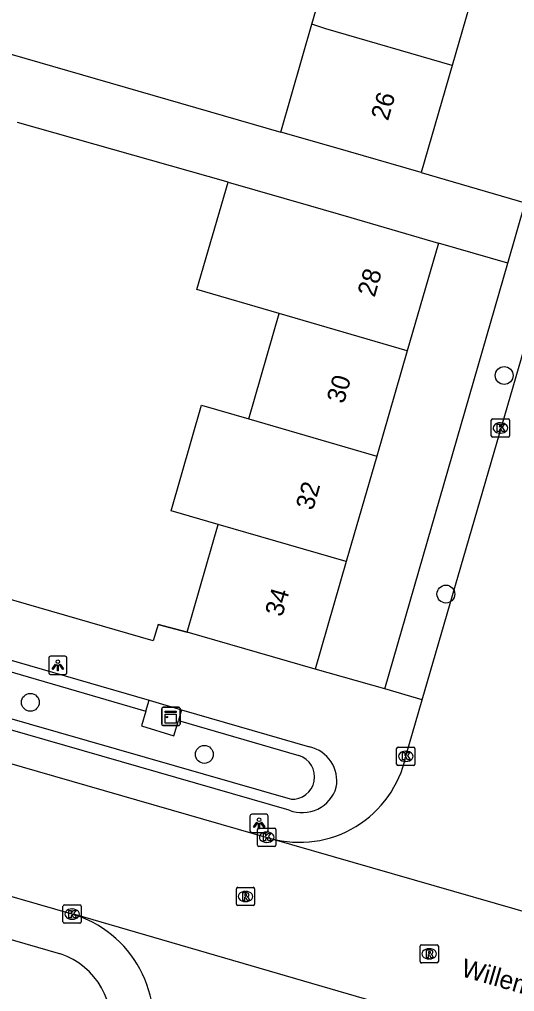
# Model space of a CAD drawing. Extents: x 159822 to 160765, y 380693 to 381634.
# Drawn here: x 160326.9 to 160354, y 381176.6 to 381229.8 of the extents above; entities that cross this region are included whole.
import ezdxf

# ---------------------------------------------------------------- set-up
doc = ezdxf.new("R2010")
doc.units = 0
for name, color, linetype in [('IMGEO_Boom', 7, 'Continuous'), ('IMGEO_Haag', 7, 'Continuous'), ('IMGEO_Kast', 7, 'Continuous'), ('IMGEO_Kolk', 7, 'Continuous'), ('IMGEO_Lichtpunt', 7, 'Continuous'), ('IMGEO_Muur', 7, 'Continuous'), ('IMGEO_Openbare_ruimte_label', 7, 'Continuous'), ('IMGEO_Pand', 7, 'Continuous'), ('IMGEO_Pand_nummerreeks', 7, 'Continuous'), ('IMGEO_Rijbaan_lokaal_open', 7, 'Continuous'), ('IMGEO_Rioolput', 7, 'Continuous'), ('IMGEO_Voetpad_open', 7, 'Continuous')]:
    doc.layers.add(name, color=color, linetype=linetype)

msp = doc.modelspace()

# ---------------------------------------------------------------- linework, layer by layer
at = {"layer": 'IMGEO_Boom'}
for centre in [(160353.452, 381210.289), (160350.261, 381198.331), (160327.504, 381192.41), (160337.033, 381189.561)]:
    msp.add_circle(centre, 0.489, dxfattribs=at)
at = {"layer": 'IMGEO_Haag'}
for points in [[(160341.76, 381187.106), (160314.739, 381194.861), (160315.481, 381197.269), (160333.837, 381191.934)], [(160335.61, 381191.418), (160342.21, 381189.5)]]:
    msp.add_lwpolyline(points, dxfattribs=at)
msp.add_arc((160341.844, 381188.33), 1.226, 266.0867, 72.622, dxfattribs=at)
at = {"layer": 'IMGEO_Kast'}
for p, q in [((160334.701, 381191.215), (160334.701, 381192.056)), ((160334.701, 381192.056), (160334.701, 381191.215)), ((160334.776, 381192.14), (160335.617, 381192.14)), ((160335.617, 381192.14), (160334.776, 381192.14)), ((160335.701, 381192.065), (160335.701, 381191.224)), ((160335.701, 381191.224), (160335.701, 381192.065)), ((160335.626, 381191.14), (160334.785, 381191.14)), ((160334.785, 381191.14), (160335.626, 381191.14))]:
    msp.add_line(p, q, dxfattribs=at)
for points in [[(160334.896, 381191.93), (160335.496, 381191.93), (160335.496, 381191.845), (160334.896, 381191.845), (160334.896, 381191.93)], [(160334.896, 381191.755), (160335.496, 381191.755), (160335.496, 381191.266), (160334.896, 381191.266), (160334.896, 381191.755)]]:
    msp.add_lwpolyline(points, dxfattribs=at)
msp.add_circle((160334.98, 381191.604), 0.0377, dxfattribs=at)
for centre, start, end in [((160334.779, 381192.062), 92.4484, 184.2845), ((160334.779, 381192.062), 92.4484, 184.2845), ((160335.623, 381192.062), 2.4484, 94.2845), ((160335.623, 381192.062), 2.4484, 94.2845), ((160334.779, 381191.218), 182.4484, 274.2845), ((160334.779, 381191.218), 182.4484, 274.2845), ((160335.623, 381191.218), 272.4484, 4.2845), ((160335.623, 381191.218), 272.4484, 4.2845)]:
    msp.add_arc(centre, 0.0779, start, end, dxfattribs=at)
at = {"layer": 'IMGEO_Kolk'}
for p, q in [((160352.746, 381206.994), (160352.746, 381207.846)), ((160352.821, 381207.92), (160353.673, 381207.92)), ((160353.234, 381207.7), (160353.259, 381207.7)), ((160353.747, 381207.846), (160353.747, 381206.994)), ((160353.673, 381206.92), (160352.821, 381206.92)), ((160353.257, 381207.14), (160353.232, 381207.14)), ((160347.564, 381189.032), (160347.564, 381189.884)), ((160347.639, 381189.958), (160348.491, 381189.958)), ((160348.052, 381189.738), (160348.077, 381189.738)), ((160348.565, 381189.884), (160348.565, 381189.032)), ((160348.075, 381189.178), (160348.05, 381189.178)), ((160348.491, 381188.958), (160347.639, 381188.958)), ((160339.947, 381184.604), (160339.947, 381185.456)), ((160340.022, 381185.53), (160340.874, 381185.53)), ((160340.948, 381185.456), (160340.948, 381184.604)), ((160340.435, 381185.31), (160340.46, 381185.31)), ((160340.874, 381184.53), (160340.022, 381184.53)), ((160340.458, 381184.75), (160340.433, 381184.75)), ((160329.292, 381180.4), (160329.292, 381181.252)), ((160329.367, 381181.326), (160330.219, 381181.326)), ((160329.78, 381181.106), (160329.805, 381181.106)), ((160330.293, 381181.252), (160330.293, 381180.4)), ((160330.219, 381180.326), (160329.367, 381180.326)), ((160329.803, 381180.546), (160329.778, 381180.546))]:
    msp.add_line(p, q, dxfattribs=at)
for points in [[(160352.746, 381206.994), (160352.746, 381207.846)], [(160352.821, 381207.92), (160353.673, 381207.92)], [(160353.747, 381207.846), (160353.747, 381206.994)], [(160353.067, 381207.62), (160353.19, 381207.62), (160353.19, 381207.469), (160353.32, 381207.62), (160353.484, 381207.62), (160353.338, 381207.469), (160353.491, 381207.22), (160353.339, 381207.22), (160353.254, 381207.384), (160353.19, 381207.317), (160353.19, 381207.22), (160353.067, 381207.22), (160353.067, 381207.62)], [(160353.673, 381206.92), (160352.821, 381206.92)], [(160347.564, 381189.032), (160347.564, 381189.884)], [(160347.639, 381189.958), (160348.491, 381189.958)], [(160347.885, 381189.658), (160348.008, 381189.658), (160348.008, 381189.507), (160348.138, 381189.658), (160348.302, 381189.658), (160348.156, 381189.507), (160348.309, 381189.258), (160348.157, 381189.258), (160348.072, 381189.422), (160348.008, 381189.355), (160348.008, 381189.258), (160347.885, 381189.258), (160347.885, 381189.658)], [(160348.565, 381189.884), (160348.565, 381189.032)], [(160348.491, 381188.958), (160347.639, 381188.958)], [(160339.947, 381184.604), (160339.947, 381185.456)], [(160340.022, 381185.53), (160340.874, 381185.53)], [(160340.948, 381185.456), (160340.948, 381184.604)], [(160340.268, 381185.23), (160340.391, 381185.23), (160340.391, 381185.079), (160340.521, 381185.23), (160340.685, 381185.23), (160340.539, 381185.079), (160340.692, 381184.83), (160340.54, 381184.83), (160340.455, 381184.994), (160340.391, 381184.927), (160340.391, 381184.83), (160340.268, 381184.83), (160340.268, 381185.23)], [(160340.874, 381184.53), (160340.022, 381184.53)], [(160329.292, 381180.4), (160329.292, 381181.252)], [(160329.367, 381181.326), (160330.219, 381181.326)], [(160330.293, 381181.252), (160330.293, 381180.4)], [(160329.613, 381181.026), (160329.736, 381181.026), (160329.736, 381180.875), (160329.866, 381181.026), (160330.03, 381181.026), (160329.884, 381180.875), (160330.037, 381180.626), (160329.885, 381180.626), (160329.8, 381180.79), (160329.736, 381180.723), (160329.736, 381180.626), (160329.613, 381180.626), (160329.613, 381181.026)], [(160330.219, 381180.326), (160329.367, 381180.326)]]:
    msp.add_lwpolyline(points, dxfattribs=at)
for centre, start, end in [((160352.823, 381207.844), 91.552, 178.448), ((160352.823, 381207.844), 91.552, 178.448), ((160353.671, 381207.844), 1.552, 88.448), ((160353.671, 381207.844), 1.552, 88.448), ((160352.823, 381206.996), 181.552, 268.448), ((160352.823, 381206.996), 181.552, 268.448), ((160353.671, 381206.996), 271.552, 358.448), ((160353.671, 381206.996), 271.552, 358.448), ((160347.641, 381189.882), 91.552, 178.448), ((160347.641, 381189.882), 91.552, 178.448), ((160348.489, 381189.882), 1.552, 88.448), ((160348.489, 381189.882), 1.552, 88.448), ((160347.641, 381189.034), 181.552, 268.448), ((160347.641, 381189.034), 181.552, 268.448), ((160348.489, 381189.034), 271.552, 358.448), ((160348.489, 381189.034), 271.552, 358.448), ((160340.024, 381185.454), 91.552, 178.448), ((160340.024, 381185.454), 91.552, 178.448), ((160340.872, 381185.454), 1.552, 88.448), ((160340.872, 381185.454), 1.552, 88.448), ((160340.024, 381184.606), 181.552, 268.448), ((160340.024, 381184.606), 181.552, 268.448), ((160340.872, 381184.606), 271.552, 358.448), ((160340.872, 381184.606), 271.552, 358.448), ((160329.369, 381181.25), 91.552, 178.448), ((160329.369, 381181.25), 91.552, 178.448), ((160330.217, 381181.25), 1.552, 88.448), ((160330.217, 381181.25), 1.552, 88.448), ((160329.369, 381180.402), 181.552, 268.448), ((160329.369, 381180.402), 181.552, 268.448), ((160330.217, 381180.402), 271.552, 358.448), ((160330.217, 381180.402), 271.552, 358.448)]:
    msp.add_arc(centre, 0.0765, start, end, dxfattribs=at)
for centre, major_axis, ratio, start_param, end_param in [((160353.233, 381207.42), (-0.387, 0.002), 0.722429, 4.712389, 7.853982), ((160353.258, 381207.42), (-0.39, 0.002), 0.717154, 1.570796, 4.712389), ((160348.051, 381189.458), (-0.387, 0.002), 0.722429, 4.712389, 7.853982), ((160348.076, 381189.458), (-0.39, 0.002), 0.717154, 1.570796, 4.712389), ((160340.434, 381185.03), (-0.387, 0.002), 0.722429, 4.712389, 7.853982), ((160340.459, 381185.03), (-0.39, 0.002), 0.717154, 1.570796, 4.712389), ((160329.779, 381180.826), (-0.387, 0.002), 0.722429, 4.712389, 7.853982), ((160329.804, 381180.826), (-0.39, 0.002), 0.717154, 1.570796, 4.712389)]:
    msp.add_ellipse(centre, major_axis=major_axis, ratio=ratio, start_param=start_param, end_param=end_param, dxfattribs=at)
at = {"layer": 'IMGEO_Lichtpunt'}
for p, q in [((160329.413, 381194.931), (160328.605, 381194.931)), ((160329.413, 381194.931), (160328.605, 381194.931)), ((160328.511, 381194.836), (160328.511, 381194.029)), ((160328.511, 381194.836), (160328.511, 381194.029)), ((160329.507, 381194.029), (160329.507, 381194.836)), ((160329.507, 381194.029), (160329.507, 381194.836)), ((160328.605, 381193.935), (160329.413, 381193.935)), ((160328.605, 381193.935), (160329.413, 381193.935)), ((160339.531, 381186.19), (160339.531, 381185.383)), ((160339.531, 381186.19), (160339.531, 381185.383)), ((160340.433, 381186.285), (160339.625, 381186.285)), ((160340.433, 381186.285), (160339.625, 381186.285)), ((160340.527, 381185.383), (160340.527, 381186.19)), ((160340.527, 381185.383), (160340.527, 381186.19)), ((160339.625, 381185.289), (160340.433, 381185.289)), ((160339.625, 381185.289), (160340.433, 381185.289))]:
    msp.add_line(p, q, dxfattribs=at)
for points in [[(160328.885, 381194.5), (160328.924, 381194.472), (160328.736, 381194.21), (160328.698, 381194.237), (160328.885, 381194.5)], [(160328.987, 381194.452), (160329.034, 381194.452), (160329.034, 381194.13), (160328.987, 381194.13), (160328.987, 381194.452)], [(160329.097, 381194.472), (160329.135, 381194.499), (160329.322, 381194.237), (160329.283, 381194.209), (160329.097, 381194.472)], [(160339.905, 381185.854), (160339.944, 381185.826), (160339.756, 381185.564), (160339.718, 381185.591), (160339.905, 381185.854)], [(160340.007, 381185.806), (160340.054, 381185.806), (160340.054, 381185.484), (160340.007, 381185.484), (160340.007, 381185.806)], [(160340.117, 381185.826), (160340.155, 381185.853), (160340.342, 381185.591), (160340.303, 381185.563), (160340.117, 381185.826)]]:
    msp.add_lwpolyline(points, dxfattribs=at)
for centre in [(160329.01, 381194.634), (160340.03, 381185.988)]:
    msp.add_circle(centre, 0.0994, dxfattribs=at)
for centre, start, end in [((160328.605, 381194.836), 90, 180), ((160328.605, 381194.836), 90, 180), ((160329.413, 381194.836), 0, 90), ((160329.413, 381194.836), 0, 90), ((160328.605, 381194.029), 180, 270), ((160328.605, 381194.029), 180, 270), ((160329.413, 381194.029), 270, 0), ((160329.413, 381194.029), 270, 360), ((160339.625, 381186.19), 90, 180), ((160339.625, 381186.19), 90, 180), ((160340.433, 381186.19), 0, 90), ((160340.433, 381186.19), 0, 90), ((160339.625, 381185.383), 180, 270), ((160339.625, 381185.383), 180, 270), ((160340.433, 381185.383), 270, 0), ((160340.433, 381185.383), 270, 360)]:
    msp.add_arc(centre, 0.0946, start, end, dxfattribs=at)
at = {"layer": 'IMGEO_Muur'}
msp.add_lwpolyline([(160334.506, 381196.675), (160336.086, 381196.253)], dxfattribs=at)
at = {"layer": 'IMGEO_Pand'}
for points in [[(160342.926, 381229.501), (160344.591, 381235.248)], [(160352.268, 381232.997), (160350.603, 381227.251)], [(160341.218, 381223.607), (160342.926, 381229.501)], [(160350.603, 381227.251), (160343.682, 381229.253), (160342.926, 381229.501)], [(160350.603, 381227.251), (160348.903, 381221.386)], [(160348.903, 381221.386), (160344.101, 381222.778), (160341.218, 381223.607)], [(160341.134, 381213.682), (160336.63, 381214.99), (160338.333, 381220.87)], [(160338.333, 381220.87), (160342.838, 381219.564), (160345.046, 381218.924), (160349.848, 381217.533)], [(160349.848, 381217.533), (160348.143, 381211.647)], [(160339.463, 381207.912), (160341.134, 381213.682)], [(160348.143, 381211.647), (160341.134, 381213.682)], [(160348.143, 381211.647), (160346.472, 381205.877)], [(160337.791, 381202.142), (160335.207, 381202.892), (160336.879, 381208.662), (160339.463, 381207.912)], [(160339.463, 381207.912), (160346.472, 381205.877)], [(160346.472, 381205.877), (160344.801, 381200.107)], [(160336.086, 381196.253), (160337.477, 381201.056), (160337.791, 381202.142)], [(160344.801, 381200.107), (160337.791, 381202.142)], [(160344.801, 381200.107), (160343.097, 381194.222)], [(160343.097, 381194.222), (160336.086, 381196.253)]]:
    msp.add_lwpolyline(points, dxfattribs=at)
at = {"layer": 'IMGEO_Rijbaan_lokaal_open'}
for points in [[(160348.958, 381192.55), (160361.67, 381236.217), (160363.734, 381243.436)], [(160314.255, 381192.573), (160340.664, 381184.965)], [(160348.065, 381189.456), (160348.958, 381192.55)], [(160329.797, 381180.826), (160312.301, 381185.861)], [(160358.816, 381179.79), (160358.49, 381179.827), (160340.752, 381184.93), (160340.664, 381184.965)], [(160346.957, 381175.818), (160346.8, 381175.9), (160329.938, 381180.803), (160329.797, 381180.826)]]:
    msp.add_lwpolyline(points, dxfattribs=at)
for centre, radius, start, end in [((160342.243, 381190.707), 5.955, 254.6292, 347.8703), ((160328.055, 381174.88), 6.196, 343.0264, 73.6693)]:
    msp.add_arc(centre, radius, start, end, dxfattribs=at)
at = {"layer": 'IMGEO_Rioolput'}
for p, q in [((160338.785, 381181.363), (160338.785, 381182.215)), ((160338.86, 381182.289), (160339.712, 381182.289)), ((160339.786, 381182.215), (160339.786, 381181.363)), ((160339.273, 381182.069), (160339.298, 381182.069)), ((160339.712, 381181.289), (160338.86, 381181.289)), ((160339.296, 381181.509), (160339.271, 381181.509)), ((160348.848, 381178.224), (160348.848, 381179.076)), ((160348.923, 381179.15), (160349.775, 381179.15)), ((160349.849, 381179.076), (160349.849, 381178.224)), ((160349.336, 381178.93), (160349.361, 381178.93)), ((160349.775, 381178.15), (160348.923, 381178.15)), ((160349.359, 381178.37), (160349.334, 381178.37))]:
    msp.add_line(p, q, dxfattribs=at)
for points in [[(160338.785, 381181.363), (160338.785, 381182.215)], [(160338.86, 381182.289), (160339.712, 381182.289)], [(160339.786, 381182.215), (160339.786, 381181.363)], [(160339.374, 381181.987), (160339.122, 381181.989), (160339.122, 381181.589)], [(160339.122, 381181.589), (160339.246, 381181.589), (160339.246, 381181.751), (160339.257, 381181.751)], [(160339.3, 381181.908), (160339.246, 381181.908), (160339.246, 381181.827)], [(160339.246, 381181.827), (160339.298, 381181.827)], [(160339.304, 381181.722), (160339.375, 381181.589), (160339.515, 381181.589), (160339.45, 381181.715)], [(160339.712, 381181.289), (160338.86, 381181.289)], [(160348.848, 381178.224), (160348.848, 381179.076)], [(160348.923, 381179.15), (160349.775, 381179.15)], [(160349.849, 381179.076), (160349.849, 381178.224)], [(160349.437, 381178.848), (160349.185, 381178.85), (160349.185, 381178.45)], [(160349.185, 381178.45), (160349.309, 381178.45), (160349.309, 381178.612), (160349.32, 381178.612)], [(160349.363, 381178.769), (160349.309, 381178.769), (160349.309, 381178.688)], [(160349.309, 381178.688), (160349.361, 381178.688)], [(160349.367, 381178.583), (160349.438, 381178.45), (160349.578, 381178.45), (160349.513, 381178.576)], [(160349.775, 381178.15), (160348.923, 381178.15)]]:
    msp.add_lwpolyline(points, dxfattribs=at)
for centre, radius, start, end in [((160338.862, 381182.213), 0.0765, 91.552, 178.448), ((160338.862, 381182.213), 0.0765, 91.552, 178.448), ((160339.71, 381182.213), 0.0765, 1.552, 88.448), ((160339.71, 381182.213), 0.0765, 1.552, 88.448), ((160339.256, 381181.698), 0.0533, 26.0293, 88.6989), ((160339.282, 381182.016), 0.19, 274.7715, 282.9687), ((160339.306, 381181.812), 0.0964, 77.0061, 93.1865), ((160339.32, 381181.869), 0.0378, 276.6634, 79.6772), ((160339.373, 381181.877), 0.109, 350.3612, 89.416), ((160339.371, 381181.877), 0.112, 277.5842, 350.9817), ((160339.355, 381181.662), 0.108, 29.5134, 73.7905), ((160338.862, 381181.365), 0.0765, 181.552, 268.448), ((160338.862, 381181.365), 0.0765, 181.552, 268.448), ((160339.71, 381181.365), 0.0765, 271.552, 358.448), ((160339.71, 381181.365), 0.0765, 271.552, 358.448), ((160348.925, 381179.074), 0.0765, 91.552, 178.448), ((160348.925, 381179.074), 0.0765, 91.552, 178.448), ((160349.773, 381179.074), 0.0765, 1.552, 88.448), ((160349.773, 381179.074), 0.0765, 1.552, 88.448), ((160349.319, 381178.559), 0.0533, 26.0293, 88.6989), ((160349.345, 381178.877), 0.19, 274.7715, 282.9687), ((160349.369, 381178.673), 0.0964, 77.0061, 93.1865), ((160349.383, 381178.73), 0.0378, 276.6634, 79.6772), ((160349.436, 381178.738), 0.109, 350.3612, 89.416), ((160349.434, 381178.738), 0.112, 277.5842, 350.9817), ((160349.418, 381178.523), 0.108, 29.5134, 73.7905), ((160348.925, 381178.226), 0.0765, 181.552, 268.448), ((160348.925, 381178.226), 0.0765, 181.552, 268.448), ((160349.773, 381178.226), 0.0765, 271.552, 358.448), ((160349.773, 381178.226), 0.0765, 271.552, 358.448)]:
    msp.add_arc(centre, radius, start, end, dxfattribs=at)
for centre, major_axis, ratio, start_param, end_param in [((160339.272, 381181.789), (-0.387, 0.002), 0.722429, 4.712389, 7.853982), ((160339.297, 381181.789), (-0.39, 0.002), 0.717154, 1.570796, 4.712389), ((160349.335, 381178.65), (-0.387, 0.002), 0.722429, 4.712389, 7.853982), ((160349.36, 381178.65), (-0.39, 0.002), 0.717154, 1.570796, 4.712389)]:
    msp.add_ellipse(centre, major_axis=major_axis, ratio=ratio, start_param=start_param, end_param=end_param, dxfattribs=at)
at = {"layer": 'IMGEO_Voetpad_open'}
for points in [[(160326.584, 381233.275), (160324.84, 381228.316), (160341.218, 381223.607)], [(160338.333, 381220.87), (160326.797, 381224.131)], [(160348.903, 381221.386), (160354.607, 381219.739)], [(160353.653, 381216.434), (160354.607, 381219.739)], [(160353.653, 381216.434), (160349.848, 381217.533)], [(160346.926, 381193.142), (160353.653, 381216.434)], [(160336.086, 381196.253), (160334.506, 381196.675), (160334.238, 381195.771), (160319.076, 381200.152)], [(160341.683, 381186.509), (160313.991, 381194.487), (160315.034, 381198.022), (160334.012, 381192.521)], [(160346.926, 381193.142), (160343.097, 381194.222)], [(160278.3, 381193.36), (160329.156, 381178.647)], [(160348.958, 381192.55), (160346.926, 381193.142)], [(160333.837, 381191.934), (160334.012, 381192.521)], [(160334.012, 381192.521), (160335.787, 381192.007)], [(160333.837, 381191.934), (160333.593, 381191.116), (160335.36, 381190.585), (160335.61, 381191.418)], [(160335.787, 381192.007), (160335.61, 381191.418)], [(160335.787, 381192.007), (160342.797, 381189.975)]]:
    msp.add_lwpolyline(points, dxfattribs=at)
for centre, radius, start, end in [((160342.367, 381188.103), 1.921, 349.8272, 77.0491), ((160342.395, 381188.315), 1.942, 248.4831, 343.5017), ((160327.812, 381174.73), 4.141, 348.4708, 71.0658)]:
    msp.add_arc(centre, radius, start, end, dxfattribs=at)

# ---------------------------------------------------------------- texts
at = {"layer": 'IMGEO_Openbare_ruimte_label'}
msp.add_text('Willem Pijperstraat', height=1, rotation=343.9208, dxfattribs=at).set_placement((160351.033, 381177.444))
at = {"layer": 'IMGEO_Pand_nummerreeks'}
for s, rotation, p in [('26', 73.8371, (160347.09, 381224.184)), ('28', 73.8485, (160346.354, 381214.529)), ('30', 73.8487, (160344.667, 381208.702)), ('32', 73.8485, (160342.977, 381202.867)), ('34', 73.8487, (160341.291, 381197.044))]:
    msp.add_text(s, height=1, rotation=rotation, dxfattribs=at).set_placement(p)

doc.saveas('drawing.dxf')
